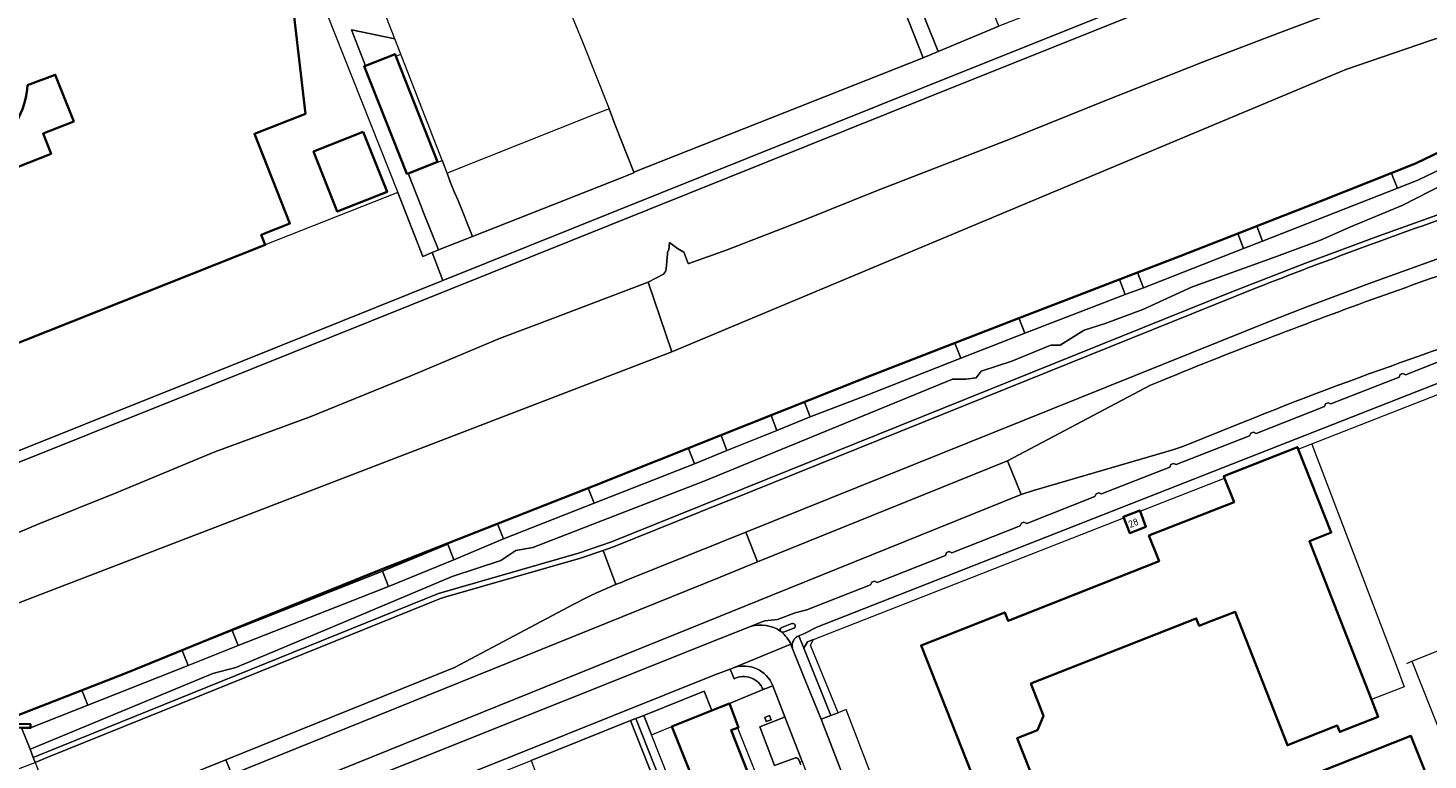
# Model space of a CAD drawing. Extents: x 150256 to 156914, y 461459 to 469481.
# Tile 293 of 656: x 154871 to 155131, y 464262 to 464398. Entities that reach past the tile are written whole.
import ezdxf
from ezdxf.enums import TextEntityAlignment as Align

# ---------------------------------------------------------------- set-up
doc = ezdxf.new("R2010")
doc.units = 0
doc.header["$LTSCALE"] = 0.75
for name, color, linetype, lineweight in [('B-RO-GK-BESCHOEIING-G', 251, 'GK-BESCHOEIING', 35), ('B-RO-GK-KADEMUUR-GV', 251, 'CONTINUOUS', 35), ('B-RO-GR-BEPLANTING_CULTUUR_BOSPLANTSOEN-GV', 251, 'CONTINUOUS', 18), ('B-RO-GR-BEPLANTING_CULTUUR_HEESTERS-GV', 251, 'CONTINUOUS', 18), ('B-RO-GR-GROENVOORZIENING-GV', 251, 'CONTINUOUS', 18), ('B-RO-GR-HAAG-GV', 251, 'CONTINUOUS', 13), ('B-RO-IE-TERREINAFSCHEIDING_KUNSTMATIG_HEKWERK-G', 251, 'IE-TERREINAFSCHEIDING-KUNSTMATIG', 18), ('B-RO-OG-BEBOUWING-GV', 6, 'CONTINUOUS', 35), ('B-RO-OG-BEBOUWING-T18', 1, 'CONTINUOUS', 18), ('B-RO-OG-TERREIN_CULTUURSCHEIDING-GV', 251, 'CONTINUOUS', 18), ('B-RO-OG-WATER_KANAAL-GV', 251, 'CONTINUOUS', 18), ('B-RO-OG-WATER_SLOOT-GV', 251, 'CONTINUOUS', 18), ('B-RO-VH-VERHARDING_ASFALT-GV', 251, 'CONTINUOUS', 18), ('B-RO-VH-VERHARDING_BETONSTRAATSTEEN-GV', 251, 'CONTINUOUS', 18), ('B-RO-VH-VERHARDING_TEGEL-GV', 251, 'CONTINUOUS', 18)]:
    doc.layers.add(name, color=color, linetype=linetype, lineweight=lineweight)
doc.styles.add('NLCS-ISO-M200-T18', font='NLCS-ISO.ttf', dxfattribs={"height": 360})
doc.linetypes.add('GK-BESCHOEIING', pattern='A,30,-5,[1,NLCS.SHX,S=1,R=0,X=0,Y=0],-5', length=40)
doc.linetypes.add('IE-TERREINAFSCHEIDING-KUNSTMATIG', pattern='A,4,[82,NLCS.SHX,S=0.75,R=90,X=0,Y=0],4,-2', length=10)

msp = doc.modelspace()

# ---------------------------------------------------------------- linework, layer by layer
at = {"layer": 'B-RO-GK-BESCHOEIING-G'}
for points in [[(155000, 464321.854), (155027.542, 464332.823), (155055.43, 464343.702), (155085.493, 464355.247), (155111.658, 464365.48), (155129.086, 464372.385), (155175.619, 464394.782)], [(154865.431, 464268.328), (154889.642, 464277.747), (154916.198, 464288.565), (154936.714, 464296.84), (154976.403, 464312.458), (155000, 464321.854)]]:
    msp.add_lwpolyline(points, dxfattribs=at)
at = {"layer": 'B-RO-GK-KADEMUUR-GV'}
msp.add_lwpolyline([(154865.431, 464268.328), (154861.389, 464268.384), (154859.672, 464267.722), (154859.006, 464267.482), (154859.278, 464266.826), (154861.601, 464267.698), (154870.258, 464267.576), (154871.922, 464267.555), (154871.923, 464267.604), (154871.94, 464268.238)], close=True, dxfattribs=at)
at = {"layer": 'B-RO-GR-BEPLANTING_CULTUUR_BOSPLANTSOEN-GV'}
msp.add_lwpolyline([(155040.442, 464393.18), (155051.731, 464397.905), (155039.134, 464429.553), (155027.815, 464424.652)], close=True, dxfattribs=at)
at = {"layer": 'B-RO-GR-BEPLANTING_CULTUUR_HEESTERS-GV'}
msp.add_lwpolyline([(154990.998, 464267.806), (154998.421, 464270.777), (154996.974, 464274.411), (154985.781, 464269.899), (154987.207, 464266.303)], close=True, dxfattribs=at)
at = {"layer": 'B-RO-GR-GROENVOORZIENING-GV'}
for points in [[(154989.022, 464254.686), (154989.951, 464255.056), (154984.301, 464269.319), (154983.336, 464268.931), (154988.985, 464254.671)], [(155009.434, 464269.077), (155009.149, 464269.855), (155008.243, 464269.522), (155008.529, 464268.745)]]:
    msp.add_lwpolyline(points, close=True, dxfattribs=at)
at = {"layer": 'B-RO-GR-HAAG-GV'}
msp.add_lwpolyline([(154984.301, 464269.319), (154983.336, 464268.931), (154988.985, 464254.671), (154989.022, 464254.686), (154989.951, 464255.056)], close=True, dxfattribs=at)
at = {"layer": 'B-RO-IE-TERREINAFSCHEIDING_KUNSTMATIG_HEKWERK-G'}
for points in [[(155051.731, 464397.905), (155037.65, 464392.011)], [(154976.954, 464381.62), (154949.308, 464370.612), (154939.579, 464395.552)], [(154974.411, 464395.016), (154979.366, 464382.59)], [(155037.65, 464392.011), (154983.92, 464370.79)], [(154983.957, 464370.695), (154981.775, 464369.829)], [(155109.825, 464320.282), (155109.915, 464320.047)], [(155109.825, 464320.282), (155125.659, 464278.727)], [(155128.405, 464279.936), (155169.803, 464296.467)], [(155125.659, 464278.727), (155125.789, 464278.784)], [(155125.659, 464278.727), (155126.971, 464275.181)], [(155127.482, 464279.53), (155128.405, 464279.936)], [(155128.405, 464279.936), (155148.523, 464229.315), (155130.202, 464222.098)], [(155126.971, 464275.181), (155120.922, 464272.814)]]:
    msp.add_lwpolyline(points, dxfattribs=at)
at = {"layer": 'B-RO-OG-BEBOUWING-GV'}
for points in [[(154844.7, 464366.042), (154852.843, 464345.507), (154857.326, 464334.202), (154915.515, 464357.276), (154914.766, 464359.146), (154920.095, 464361.261), (154913.504, 464377.925), (154922.957, 464381.656), (154919.496, 464411.404), (154899.173, 464409.058), (154899.97, 464402.151), (154883.885, 464404.44), (154879.715, 464414.577), (154832.827, 464395.984)], [(154934.14, 464390.568), (154933.895, 464390.471), (154941.794, 464370.48), (154942.019, 464370.568), (154947.51, 464372.738), (154939.757, 464392.361), (154939.612, 464392.73)], [(154867.079, 464377.653), (154868.086, 464378.68), (154869.108, 464379.959), (154869.745, 464381.019), (154870.448, 464382.517), (154870.816, 464383.66), (154871.116, 464384.988), (154871.298, 464386.182), (154871.331, 464386.938), (154876.503, 464388.898), (154879.932, 464380.232), (154874.255, 464377.952), (154875.724, 464374.224), (154865.144, 464370.069), (154863.161, 464375.152), (154864.176, 464375.58), (154865.132, 464376.137), (154866.123, 464376.828)], [(154933.712, 464378.285), (154924.463, 464374.636), (154928.868, 464363.47), (154938.117, 464367.119)], [(155074.93, 464306.612), (155076.023, 464303.766), (155079.042, 464304.926), (155077.94, 464307.795), (155077.877, 464307.96), (155074.858, 464306.8)], [(155101.078, 464255.248), (155106.246, 464242.193), (155106.799, 464240.796), (155112.929, 464225.31), (155140.063, 464236.05), (155135.521, 464247.524), (155136.879, 464248.061), (155134.123, 464255.143), (155133.938, 464255.07), (155132.775, 464254.609), (155128.233, 464266.083), (155101.048, 464255.323)]]:
    msp.add_lwpolyline(points, close=True, dxfattribs=at)
for points in [[(155058.543, 464257.024), (155055.13, 464265.662), (155058.907, 464267.12), (155060, 464269.806), (155057.666, 464275.794), (155088.371, 464287.917), (155088.921, 464286.521), (155091.084, 464287.376), (155092.867, 464288.079), (155095.587, 464289.153), (155105.312, 464264.354), (155114.57, 464267.984), (155115.023, 464266.831), (155122.168, 464269.633), (155120.922, 464272.814), (155109.4, 464302.236), (155113.442, 464303.856), (155107.329, 464319.339), (155107.177, 464319.723), (155093.496, 464314.322), (155093.639, 464313.961), (155095.391, 464309.524), (155079.588, 464303.285), (155081.462, 464298.539), (155053.426, 464287.47), (155052.815, 464289.02), (155037.272, 464282.883), (155057.035, 464232.827)], [(155016.4, 464230.637), (155002.006, 464267.136), (155003.207, 464267.585), (155003.353, 464267.64), (155001.69, 464272.086), (155000, 464271.409), (154998.421, 464270.777), (154990.998, 464267.806), (155000, 464245.442)]]:
    msp.add_lwpolyline(points, dxfattribs=at)
at = {"layer": 'B-RO-OG-TERREIN_CULTUURSCHEIDING-GV'}
for points in [[(154963.339, 464421.95), (154974.411, 464395.016), (154979.366, 464382.59), (154980.41, 464379.729), (154983.92, 464370.79), (155037.65, 464392.011), (155019.601, 464437.912), (155008.155, 464466.714), (155008.092, 464466.689), (155000, 464463.469), (154962.021, 464448.356), (154969.687, 464428.925), (154970.087, 464427.933), (154971.877, 464428.656), (154972.997, 464425.703), (154971.259, 464425.028), (154963.627, 464422.063)], [(155180.044, 464442.502), (155180.26, 464444.948), (155180.483, 464448.098), (155180.393, 464448.063), (155161.285, 464440.614), (155160.704, 464440.388), (155151.805, 464436.918), (155051.731, 464397.905), (155040.442, 464393.18), (155037.65, 464392.011), (154983.92, 464370.79), (154983.957, 464370.695), (154981.775, 464369.829), (154953.956, 464358.87), (154947.699, 464356.338), (154946.518, 464355.856), (154948.45, 464350.66), (155037.406, 464386.399), (155166.436, 464438.106), (155167.902, 464437.64), (155179.946, 464442.463)], [(154948.45, 464350.66), (154904.878, 464333.155), (154859.115, 464314.848), (154845.794, 464303.762), (154845.818, 464301.251), (154845.834, 464301.194), (154860.152, 464313.108), (154905.622, 464331.298), (155038.151, 464384.543), (155166.514, 464435.982), (155179.114, 464431.981), (155179.294, 464434.025), (155167.902, 464437.64), (155166.436, 464438.106), (155037.406, 464386.399)], [(154940.683, 464392.721), (154939.579, 464395.552), (154931.508, 464397.249), (154934.14, 464390.568), (154939.612, 464392.73), (154939.757, 464392.361)], [(154948.4, 464372.941), (154942.076, 464370.423), (154944.373, 464364.591), (154944.974, 464363.097), (154947.699, 464356.338), (154953.956, 464358.87), (154951.336, 464365.527), (154950.654, 464367.028), (154949.859, 464369.025), (154949.309, 464370.612)], [(154852.795, 464332.405), (154846.301, 464329.83), (154845.919, 464315.698), (154845.768, 464306.532), (154845.794, 464303.762), (154859.115, 464314.848), (154904.878, 464333.155), (154948.45, 464350.66), (154946.518, 464355.856), (154944.787, 464355.15), (154940.093, 464367.022), (154915.515, 464357.276), (154857.326, 464334.202)], [(155015.528, 464282.367), (155020.511, 464269.858), (155021.856, 464270.373), (155016.736, 464282.908), (155017.33, 464283.986), (155016.203, 464283.543)], [(154971.656, 464237.347), (154978.285, 464220.632), (155001.067, 464224.168), (154995.428, 464238.403), (154995.499, 464238.432), (154994.949, 464239.825), (154994.877, 464239.796), (154989.537, 464253.277), (154989.573, 464253.291), (154989.022, 464254.686), (154988.985, 464254.671), (154983.336, 464268.931), (154964.871, 464261.509), (154965.646, 464259.555), (154963.229, 464258.596)]]:
    msp.add_lwpolyline(points, close=True, dxfattribs=at)
for points in [[(155169.735, 464374.17), (155172.653, 464375.082), (155172.928, 464379.972), (155175.473, 464386.063), (155175.786, 464390.067), (155175.229, 464389.874), (155175.105, 464386.993), (155172.56, 464380.902), (155172.285, 464376.012), (155164.448, 464373.521), (155156.003, 464370.75), (155144.992, 464367.019), (155137.215, 464364.303), (155122.153, 464358.926), (155108.684, 464353.902), (155095.004, 464348.548), (154979.8, 464302.118), (154973.642, 464300.045), (154947.694, 464292.506), (154872.432, 464262.075), (154872.8, 464261.145), (154875.148, 464262.114), (154903.354, 464273.511)], [(155150.397, 464379.313), (155129.518, 464369.282), (155125.727, 464367.827), (155100.698, 464358.002), (155097.155, 464356.644), (155078.553, 464349.297), (155075.19, 464348.077), (155056.52, 464340.907), (155050.53, 464338.548), (155044.647, 464336.238), (155027.397, 464329.463), (155016.704, 464325.319), (155010.525, 464322.817), (155001.233, 464319.116), (154995.181, 464316.646), (154976.578, 464309.303), (154959.737, 464302.705), (154950.539, 464298.804), (154938.375, 464293.827), (154910.447, 464282.87), (154901.197, 464279.129), (154882.571, 464271.777), (154871.923, 464267.604), (154871.922, 464267.555), (154870.258, 464267.576), (154871.825, 464263.611), (154872.749, 464263.994), (154905.752, 464277.669), (154910.035, 464278.801), (154930.851, 464287.523), (154950.186, 464295.684), (154959.233, 464298.679), (154962.035, 464300.531), (154965.197, 464301.102), (154997.101, 464313.459), (155043.096, 464332.366), (155045.578, 464332.366), (155047.54, 464332.606), (155048.42, 464333.818), (155054.145, 464335.681), (155058.668, 464337.543), (155061.35, 464338.675), (155063.111, 464338.675), (155067.555, 464341.419), (155071.438, 464342.711), (155078.443, 464345.294), (155087.49, 464349.42), (155103.262, 464355.158), (155111.428, 464358.142), (155116.912, 464360.566), (155126.76, 464364.691), (155134.365, 464368.567)], [(155134.365, 464368.567), (155126.76, 464364.691), (155116.912, 464360.566), (155111.428, 464358.142), (155103.262, 464355.158), (155087.49, 464349.42), (155078.443, 464345.294), (155071.438, 464342.711), (155067.555, 464341.419), (155063.111, 464338.675), (155061.35, 464338.675), (155058.668, 464337.543), (155054.145, 464335.681), (155048.42, 464333.818), (155047.54, 464332.606), (155045.578, 464332.366), (155043.096, 464332.366), (154997.101, 464313.459), (154965.197, 464301.102), (154962.035, 464300.531), (154959.233, 464298.679), (154950.186, 464295.684), (154930.851, 464287.523), (154910.035, 464278.801), (154905.752, 464277.669), (154872.749, 464263.994), (154871.825, 464263.611), (154872.432, 464262.075), (154947.694, 464292.506), (154973.642, 464300.045), (154979.8, 464302.118), (155095.004, 464348.548), (155108.684, 464353.902), (155122.153, 464358.926), (155137.215, 464364.303)], [(154903.354, 464273.511), (154948.062, 464291.576), (154949.015, 464291.886), (154974.01, 464299.115), (154978.273, 464300.509), (154980.168, 464301.188), (155000, 464309.181), (155002.23, 464310.08), (155099.695, 464349.361)], [(154913.073, 464249.466), (155000, 464284.183), (155005.612, 464286.424), (155007.569, 464287.206), (155008.285, 464287.43), (155010.639, 464287.726), (155013.89, 464288.94), (155016.064, 464289.468), (155027.917, 464294.138), (155028.148, 464294.657), (155028.613, 464294.838), (155029.121, 464294.602), (155041.786, 464299.593), (155042.02, 464300.127), (155042.5, 464300.309), (155043.004, 464300.076), (155055.68, 464305.091), (155055.908, 464305.579), (155056.381, 464305.774), (155056.892, 464305.554), (155069.55, 464310.545), (155069.792, 464311.047), (155070.267, 464311.24), (155070.77, 464311.015), (155083.459, 464316.014), (155083.679, 464316.508), (155084.165, 464316.704), (155084.657, 464316.48), (155098.279, 464321.808), (155098.505, 464322.312), (155098.985, 464322.504), (155099.487, 464322.273), (155112.161, 464327.263), (155112.358, 464327.788), (155112.851, 464327.964), (155113.361, 464327.744), (155126.054, 464332.722), (155126.271, 464333.224), (155126.744, 464333.413), (155127.259, 464333.17), (155139.925, 464338.146)], [(155097.077, 464324.351), (155085.911, 464319.843), (155084.02, 464319.201), (155058.155, 464311.654), (155055.867, 464310.895), (155009.467, 464292.137), (155000, 464288.31), (154911.789, 464252.648)]]:
    msp.add_lwpolyline(points, dxfattribs=at)
for points in [[(155099.695, 464349.361, -0.009399), (155137.583, 464363.373)], [(155144.901, 464341.898, 0.0027876), (155128.29, 464336.114)], [(155128.29, 464336.114, 0.0119547), (155097.077, 464324.351)]]:
    msp.add_lwpolyline(points, format="xyb", dxfattribs=at)
at = {"layer": 'B-RO-OG-WATER_KANAAL-GV'}
for points in [[(155176.887, 464410.714), (155116.149, 464389.895), (154991, 464337.401), (154853.098, 464284.437), (154852.437, 464284.183), (154850.831, 464283.566), (154848.419, 464282.64), (154844.688, 464281.207), (154842.881, 464280.513), (154834.684, 464277.365), (154832.266, 464276.436), (154830.729, 464275.845), (154829.972, 464275.554), (154776.076, 464254.855)], [(155112.093, 464399.773), (155103.673, 464396.596), (155089.821, 464391.336), (155071.708, 464384.171), (155053.749, 464376.911), (155029.026, 464367.299), (155015.314, 464361.826), (155001.288, 464356.393), (154994.165, 464353.805), (154994.004, 464353.855), (154993.198, 464355.959), (154992.055, 464356.612), (154990.59, 464357.722), (154990.471, 464356.397), (154990.218, 464355.93), (154990.214, 464355.63), (154989.922, 464352.836), (154989.832, 464352.364), (154989.481, 464351.819), (154986.597, 464350.351), (154991, 464337.401), (155116.149, 464389.895), (155176.887, 464410.714)], [(154865.431, 464268.328), (154881.47, 464274.568), (154900.085, 464281.915), (154909.351, 464285.682), (154937.273, 464296.653), (154949.388, 464301.721), (154949.34, 464301.843), (154958.657, 464305.475), (154975.488, 464312.098), (154994.092, 464319.441), (155000.137, 464321.909), (155009.415, 464325.604), (155015.621, 464328.075), (155043.56, 464339.028), (155055.444, 464343.708), (155074.098, 464350.871), (155077.44, 464352.154), (155096.085, 464359.389), (155099.631, 464360.776), (155124.634, 464370.63), (155128.314, 464372.079), (155136.248, 464375.832)], [(154853.098, 464284.437), (154991, 464337.401), (154986.597, 464350.351), (154976.854, 464346.651), (154969.511, 464343.877), (154959.018, 464339.88), (154942.539, 464332.965), (154923.832, 464325.371), (154906.143, 464318.875), (154888.1, 464311.358), (154873.306, 464305.434), (154858.234, 464299.031)]]:
    msp.add_lwpolyline(points, dxfattribs=at)
at = {"layer": 'B-RO-OG-WATER_SLOOT-GV'}
for points in [[(155166.514, 464435.982), (155038.151, 464384.543), (154905.622, 464331.298), (154860.152, 464313.108)], [(154858.234, 464299.031), (154873.306, 464305.434), (154888.1, 464311.358), (154906.143, 464318.875), (154923.832, 464325.371), (154942.539, 464332.965), (154959.018, 464339.88), (154969.511, 464343.877), (154976.854, 464346.651), (154986.597, 464350.351), (154989.481, 464351.819), (154989.832, 464352.364), (154989.922, 464352.836), (154990.214, 464355.63), (154990.218, 464355.93), (154990.471, 464356.397), (154990.59, 464357.722), (154992.055, 464356.612), (154993.198, 464355.959), (154994.004, 464353.855), (154994.165, 464353.805), (155001.288, 464356.393), (155015.314, 464361.826), (155029.026, 464367.299), (155053.749, 464376.911), (155071.708, 464384.171), (155089.821, 464391.336), (155103.673, 464396.596), (155112.093, 464399.773)]]:
    msp.add_lwpolyline(points, dxfattribs=at)
for points in [[(155125.727, 464367.827), (155129.518, 464369.282), (155150.397, 464379.313), (155149.096, 464382.016), (155136.248, 464375.832), (155128.314, 464372.079), (155124.634, 464370.63), (155124.901, 464369.944)], [(155099.631, 464360.776), (155100.698, 464358.002), (155125.727, 464367.827), (155124.901, 464369.944), (155124.634, 464370.63)], [(155077.44, 464352.154), (155078.553, 464349.297), (155097.155, 464356.644), (155096.085, 464359.389)], [(155100.698, 464358.002), (155099.631, 464360.776), (155096.085, 464359.389), (155097.155, 464356.644)], [(155055.444, 464343.708), (155056.52, 464340.907), (155075.19, 464348.077), (155074.098, 464350.871)], [(155078.553, 464349.297), (155077.44, 464352.154), (155074.098, 464350.871), (155075.19, 464348.077)], [(155056.52, 464340.907), (155055.444, 464343.708), (155043.56, 464339.028), (155044.647, 464336.238), (155050.53, 464338.548)], [(155015.621, 464328.075), (155016.704, 464325.319), (155027.397, 464329.463), (155044.647, 464336.238), (155043.56, 464339.028)], [(155016.704, 464325.319), (155015.621, 464328.075), (155009.415, 464325.604), (155010.525, 464322.817)], [(155010.525, 464322.817), (155009.415, 464325.604), (155000.137, 464321.909), (155001.233, 464319.116)], [(154995.181, 464316.646), (154994.092, 464319.441), (154975.488, 464312.098), (154976.578, 464309.303)], [(154994.092, 464319.441), (154995.181, 464316.646), (155001.233, 464319.116), (155000.137, 464321.909)], [(154959.737, 464302.705), (154976.578, 464309.303), (154975.488, 464312.098), (154958.657, 464305.475)], [(154949.388, 464301.721), (154950.539, 464298.804), (154959.737, 464302.705), (154958.657, 464305.475), (154949.34, 464301.843)], [(154950.539, 464298.804), (154949.388, 464301.721), (154937.273, 464296.653), (154938.375, 464293.827)], [(154938.375, 464293.827), (154937.273, 464296.653), (154909.351, 464285.682), (154910.447, 464282.87)], [(154901.197, 464279.129), (154910.447, 464282.87), (154909.351, 464285.682), (154900.085, 464281.915)], [(154901.197, 464279.129), (154900.085, 464281.915), (154881.47, 464274.568), (154882.571, 464271.777)], [(154882.571, 464271.777), (154881.47, 464274.568), (154865.431, 464268.328), (154871.94, 464268.238), (154871.923, 464267.604)]]:
    msp.add_lwpolyline(points, close=True, dxfattribs=at)
at = {"layer": 'B-RO-VH-VERHARDING_ASFALT-GV'}
for points in [[(155137.583, 464363.373, 0.009399), (155099.695, 464349.361)], [(155140.759, 464354.054, 0.0107863), (155101.355, 464339.783)], [(155128.29, 464336.114, -0.0027876), (155144.901, 464341.898)], [(155101.355, 464339.783, 0.006655), (155080.797, 464331.598)], [(155097.077, 464324.351, -0.0119547), (155128.29, 464336.114)], [(154972.812, 464290.576, -0.0240029), (154980.6, 464294.202)], [(154980.6, 464294.202, -0.0051834), (154982.299, 464294.875)]]:
    msp.add_lwpolyline(points, format="xyb", dxfattribs=at)
for points in [[(154982.299, 464294.875), (155000, 464302.005), (155004.719, 464303.906), (155102.72, 464343.38), (155108.891, 464345.789), (155120.483, 464350.111), (155139.746, 464357.028), (155139.803, 464357.049)], [(155099.695, 464349.361), (155002.23, 464310.08), (155000, 464309.181), (154980.168, 464301.188), (154978.273, 464300.509), (154980.6, 464294.202)], [(155080.797, 464331.598), (155079.878, 464331.205), (155053.329, 464317.172), (155055.867, 464310.895), (155058.155, 464311.654), (155084.02, 464319.201), (155085.911, 464319.843), (155097.077, 464324.351)], [(154980.6, 464294.202), (154978.273, 464300.509), (154974.01, 464299.115), (154949.015, 464291.886), (154948.062, 464291.576), (154903.354, 464273.511), (154875.148, 464262.114), (154872.8, 464261.145), (154877.468, 464249.222), (154908.159, 464261.627)], [(154908.159, 464261.627), (154950.674, 464278.813), (154972.812, 464290.576)]]:
    msp.add_lwpolyline(points, dxfattribs=at)
msp.add_lwpolyline([(154881.027, 464240.211), (154911.789, 464252.648), (155000, 464288.31), (155009.467, 464292.137), (155055.867, 464310.895), (155053.329, 464317.172), (155006.937, 464298.4), (155000, 464295.594), (154909.27, 464258.88), (154878.59, 464246.469)], close=True, dxfattribs=at)
at = {"layer": 'B-RO-VH-VERHARDING_BETONSTRAATSTEEN-GV'}
for points in [[(155140.759, 464354.054), (155139.746, 464357.028), (155120.483, 464350.111), (155108.891, 464345.789), (155102.72, 464343.38), (155004.719, 464303.906), (155006.937, 464298.4), (155053.329, 464317.172), (155079.878, 464331.205), (155080.797, 464331.598)], [(154908.159, 464261.627), (154909.27, 464258.88), (155000, 464295.594), (155006.937, 464298.4), (155004.719, 464303.906), (155000, 464302.005), (154982.299, 464294.875)], [(154972.812, 464290.576), (154950.674, 464278.813), (154908.159, 464261.627)], [(155005.612, 464286.424), (155000, 464284.183), (154913.073, 464249.466), (154905.843, 464246.579), (154905.122, 464246.226), (154896.59, 464240.632), (154895.902, 464240.276), (154894.719, 464239.838), (154895.344, 464238.31), (154895.55, 464237.8), (154896.207, 464236.198), (154899.226, 464237.41), (154915.331, 464243.873)], [(155013.252, 464286.935), (155011.403, 464286.213)], [(155011.751, 464285.36), (155013.636, 464286.083)], [(155002.462, 464278.741), (155013.11, 464283.105)], [(155018.856, 464251.823), (155022.162, 464243.248), (155027.866, 464245.384), (155018.705, 464269.166), (155015.878, 464276.105), (155013.486, 464282.157), (155013.118, 464283.087), (155013.11, 464283.105), (155002.462, 464278.741)], [(155011.232, 464285.487), (155011.346, 464285.393)], [(155011.346, 464285.393), (155011.232, 464285.487)], [(154915.331, 464243.873), (154952.244, 464258.687), (154998.957, 464277.434), (155001.843, 464278.492)], [(155001.843, 464278.492), (155002.552, 464276.7)], [(155007.981, 464274.67), (155009.753, 464275.392)], [(155009.753, 464275.392), (155011.878, 464269.922), (155015.185, 464261.345), (155018.856, 464251.823)], [(155031.302, 464246.625), (155032.544, 464247.103), (155023.375, 464270.955), (155021.856, 464270.373), (155020.511, 464269.858), (155018.705, 464269.166), (155027.866, 464245.384), (155027.879, 464245.389), (155028.023, 464244.967)], [(155011.611, 464269.421), (155007.357, 464267.752), (155010.049, 464260.56), (155013.959, 464261.999)], [(155014.551, 464261.729), (155014.758, 464261.183), (155015.185, 464261.345), (155011.878, 464269.922)]]:
    msp.add_lwpolyline(points, dxfattribs=at)
for points in [[(155101.355, 464339.783, -0.0107863), (155140.759, 464354.054)], [(155080.797, 464331.598, -0.006655), (155101.355, 464339.783)], [(154980.6, 464294.202, 0.0240029), (154972.812, 464290.576)], [(154982.299, 464294.875, 0.0051834), (154980.6, 464294.202)], [(155011.232, 464285.487, 0.2261592), (155005.612, 464286.424)], [(155011.403, 464286.213, 0.5580382), (155011.232, 464285.487)], [(155013.636, 464286.083, 1.0115143), (155013.252, 464286.935)], [(155011.346, 464285.393, 0.2295146), (155011.751, 464285.36)], [(155013.11, 464283.105, 0.1056473), (155011.346, 464285.393)], [(155001.843, 464278.492, -0.027554), (155002.462, 464278.741)], [(155002.462, 464278.741, 0.027554), (155001.843, 464278.492)], [(155002.462, 464278.741, -0.4005938), (155009.753, 464275.392)], [(155009.753, 464275.392, 0.4005938), (155002.462, 464278.741)], [(155002.552, 464276.7, -0.4266587), (155007.981, 464274.67)], [(155011.878, 464269.922, -0.4531137), (155011.611, 464269.421)], [(155013.959, 464261.999, -0.3439316), (155014.551, 464261.729)]]:
    msp.add_lwpolyline(points, format="xyb", dxfattribs=at)
msp.add_lwpolyline([(154878.59, 464246.469), (154909.27, 464258.88), (154908.159, 464261.627), (154877.468, 464249.222)], close=True, dxfattribs=at)
at = {"layer": 'B-RO-VH-VERHARDING_TEGEL-GV'}
for points in [[(155010.987, 464467.998), (155007.819, 464476.139), (155006.346, 464475.556), (155004.873, 464474.973), (155007.691, 464467.883), (155008.155, 464466.714), (155019.601, 464437.912), (155037.65, 464392.011), (155040.442, 464393.18), (155027.815, 464424.652), (155026.706, 464427.598)], [(154979.366, 464382.59), (154976.954, 464381.62), (154949.309, 464370.612), (154949.859, 464369.025), (154950.654, 464367.028), (154951.336, 464365.527), (154953.956, 464358.87), (154981.775, 464369.829), (154983.957, 464370.695), (154983.92, 464370.79), (154980.41, 464379.729)], [(155009.434, 464269.077), (155008.529, 464268.745), (155008.243, 464269.522), (155009.149, 464269.855)]]:
    msp.add_lwpolyline(points, close=True, dxfattribs=at)
for points in [[(154921.646, 464413.679), (154940.093, 464367.022), (154944.787, 464355.15), (154946.518, 464355.856), (154947.699, 464356.338), (154944.974, 464363.097), (154944.373, 464364.591), (154942.076, 464370.423), (154942.019, 464370.568), (154941.794, 464370.48), (154933.895, 464390.471), (154934.14, 464390.568), (154931.508, 464397.249), (154939.579, 464395.552), (154933.826, 464410.342)], [(155014.684, 464284.712), (155015.617, 464285.081), (155017.899, 464286.301), (155142.918, 464335.379), (155143.898, 464335.682), (155144.878, 464335.91), (155146.822, 464336.263), (155160.014, 464338.661), (155159.352, 464342.2), (155145.627, 464339.771), (155145.3, 464339.713)], [(155139.925, 464338.146), (155127.259, 464333.17), (155126.744, 464333.413), (155126.271, 464333.224), (155126.054, 464332.722), (155113.361, 464327.744), (155112.851, 464327.964), (155112.358, 464327.788), (155112.161, 464327.263), (155099.487, 464322.273), (155098.985, 464322.504), (155098.505, 464322.312), (155098.279, 464321.808), (155084.657, 464316.48), (155084.165, 464316.704), (155083.679, 464316.508), (155083.459, 464316.014), (155070.77, 464311.015), (155070.267, 464311.24), (155069.792, 464311.047), (155069.55, 464310.545), (155056.892, 464305.554), (155056.381, 464305.774), (155055.908, 464305.579), (155055.68, 464305.091), (155043.004, 464300.076), (155042.5, 464300.309), (155042.02, 464300.127), (155041.786, 464299.593), (155029.121, 464294.602), (155028.613, 464294.838), (155028.148, 464294.657), (155027.917, 464294.138), (155016.064, 464289.468), (155013.89, 464288.94), (155010.639, 464287.726), (155008.285, 464287.43), (155007.569, 464287.206), (155005.612, 464286.424)], [(155142.918, 464335.379), (155017.899, 464286.301), (155015.617, 464285.081), (155014.684, 464284.712), (155014.581, 464284.675), (155015.528, 464282.367), (155016.203, 464283.543), (155017.33, 464283.986), (155074.93, 464306.612), (155074.858, 464306.8), (155077.877, 464307.96), (155077.94, 464307.795), (155093.639, 464313.961), (155093.496, 464314.322), (155107.177, 464319.723), (155107.329, 464319.339), (155109.812, 464320.314), (155143.808, 464333.668)], [(155011.403, 464286.213), (155013.252, 464286.935)], [(155013.636, 464286.083), (155011.751, 464285.36)], [(155013.11, 464283.105), (155013.118, 464283.087)], [(155013.118, 464283.087), (155013.486, 464282.157), (155015.878, 464276.105), (155018.705, 464269.166), (155020.511, 464269.858), (155015.528, 464282.367), (155014.581, 464284.675)], [(155014.581, 464284.675), (155014.684, 464284.712)], [(155002.552, 464276.7), (155001.843, 464278.492), (154998.957, 464277.434), (154952.244, 464258.687), (154915.331, 464243.873), (154899.226, 464237.41), (154896.207, 464236.198), (154883.961, 464231.321), (154883.955, 464231.319)], [(155011.878, 464269.922), (155009.753, 464275.392), (155007.981, 464274.67), (155001.69, 464272.086), (155003.353, 464267.64), (155003.207, 464267.585), (155017.743, 464231.204), (155017.947, 464231.29), (155020.91, 464232.513), (155021.968, 464229.948), (155025.824, 464231.445)], [(154881.662, 464220.593), (154883.421, 464221.298), (154886.017, 464222.338), (154884.6, 464226.6), (154885.7, 464229.6), (154899.95, 464235.6), (154916.07, 464242.049), (154953.01, 464256.773), (154964.871, 464261.509), (154983.336, 464268.931), (154984.301, 464269.319), (154985.781, 464269.899), (154996.974, 464274.411), (154998.421, 464270.777), (155000, 464271.409), (155001.69, 464272.086)], [(155001.69, 464272.086), (155007.981, 464274.67)], [(154869.075, 464259.727), (154869.981, 464260.071), (154872.8, 464261.145), (154872.432, 464262.075), (154871.825, 464263.611), (154870.258, 464267.576), (154861.601, 464267.698), (154859.278, 464266.826), (154859.006, 464267.482), (154857.423, 464266.853), (154857.72, 464266.103)], [(154996.878, 464241.915), (154987.207, 464266.303), (154985.781, 464269.899), (154984.301, 464269.319), (154989.951, 464255.056)], [(155013.959, 464261.999), (155010.049, 464260.56), (155007.357, 464267.752), (155011.611, 464269.421)], [(155014.965, 464260.638), (155014.758, 464261.183), (155014.551, 464261.729)]]:
    msp.add_lwpolyline(points, dxfattribs=at)
for points in [[(155005.612, 464286.424, -0.2261592), (155011.232, 464285.487)], [(155011.232, 464285.487, -0.5580382), (155011.403, 464286.213)], [(155013.252, 464286.935, -1.0115143), (155013.636, 464286.083)], [(155011.751, 464285.36, -0.2295146), (155011.346, 464285.393)], [(155011.346, 464285.393, -0.1056473), (155013.11, 464283.105)], [(155013.118, 464283.087, -0.0280306), (155013.403, 464282.409)], [(155013.403, 464282.409, 0.0280306), (155013.118, 464283.087)], [(155013.403, 464282.409, -0.3803846), (155014.581, 464284.675)], [(155014.581, 464284.675, 0.3803846), (155013.403, 464282.409)], [(155007.981, 464274.67, 0.4266587), (155002.552, 464276.7)], [(155011.611, 464269.421, 0.4531137), (155011.878, 464269.922)], [(155014.551, 464261.729, 0.3439316), (155013.959, 464261.999)]]:
    msp.add_lwpolyline(points, format="xyb", dxfattribs=at)

# ---------------------------------------------------------------- texts
at = {"layer": 'B-RO-OG-BEBOUWING-T18', "style": 'NLCS-ISO-M200-T18'}
msp.add_text('28', height=1.35, rotation=21, dxfattribs=at).set_placement((155076.72, 464305.65), align=Align.MIDDLE)

doc.saveas('drawing.dxf')
